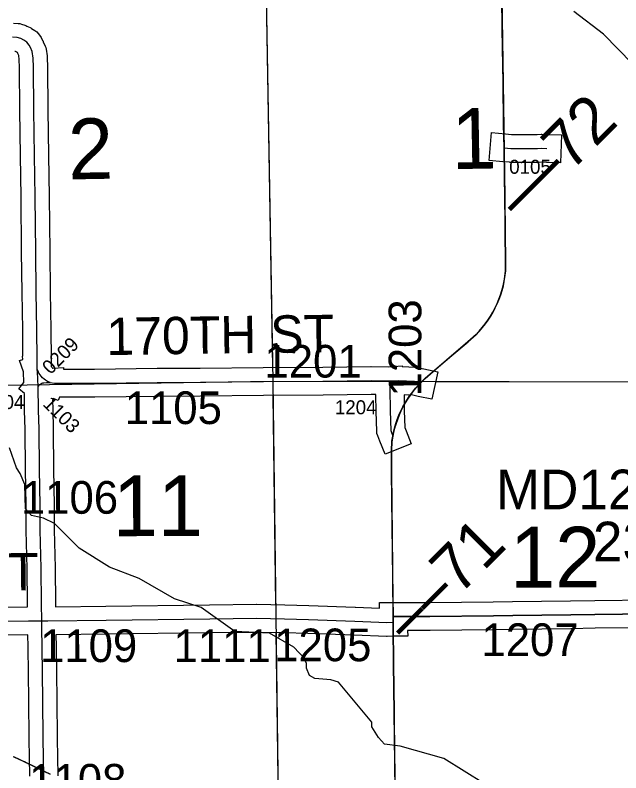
# Model space of a CAD drawing. Extents: x 23.6 to 68.7, y -63 to -29.
# Drawn here: x 43.032 to 44.329, y -41.451 to -39.827 of the extents above; entities that cross this region are included whole.
import ezdxf

# ---------------------------------------------------------------- set-up
doc = ezdxf.new("R2010")
doc.units = 0
for name, color, linetype in [('tdCoHydroRiver', 7, 'Continuous'), ('tdCoPipe', 7, 'Continuous'), ('tdCoPriCL', 7, 'Continuous'), ('tdCoPrimary', 7, 'Continuous'), ('tdCoPriNonDiv', 7, 'Continuous'), ('tdCoPriNonDivCL', 7, 'Continuous'), ('tdCoSecRdNmbr', 7, 'Continuous'), ('tdCoSecRdTxt', 7, 'Continuous'), ('tdCoSecRteBand', 7, 'Continuous'), ('tdCoSecRteCL', 7, 'Continuous'), ('tdCoSectLine', 7, 'Continuous'), ('tdCoSectLinePart', 7, 'Continuous'), ('tdCoSectNmbr', 7, 'Continuous'), ('tdCoStrucSecCoName', 7, 'Continuous'), ('tdCoStrucSecFHWANum', 7, 'Continuous'), ('tdCoSurfAsphalt', 7, 'Continuous'), ('tdCoSurfGravel', 7, 'Continuous'), ('tdStHwyPriRefPost1', 7, 'Continuous')]:
    doc.layers.add(name, color=color, linetype=linetype)

msp = doc.modelspace()

# ---------------------------------------------------------------- linework, layer by layer
at = {"layer": 'tdCoHydroRiver'}
for points in [[(44.3536, -39.9321), (44.2914, -39.868), (44.2278, -39.8197)], [(44.0367, -41.4742), (43.9494, -41.4198), (43.856, -41.3938), (43.8228, -41.3894), (43.81, -41.3753), (43.7956, -41.3518), (43.7955, -41.3423), (43.7237, -41.2562), (43.7078, -41.2516), (43.6731, -41.2487), (43.662, -41.2425), (43.6555, -41.2268), (43.6554, -41.2158), (43.6522, -41.2095), (43.6522, -41.2063), (43.6283, -41.1813), (43.5759, -41.1518), (43.5017, -41.1478), (43.4301, -41.0964), (43.3731, -41.078), (43.297, -41.0345), (43.2336, -41.0098), (43.1685, -40.9694), (43.1159, -40.9163), (43.0921, -40.9054), (43.0668, -40.8994), (43.054, -40.8853), (43.052, -40.8332), (43.0423, -40.8096), (43.0343, -40.7971), (43.0196, -40.7546)]]:
    msp.add_lwpolyline(points, dxfattribs=at)
at = {"layer": 'tdCoPipe'}
for points in [[(43.0283, -41.416), (43.0415, -41.4224), (43.0515, -41.4271), (43.055, -41.4289), (43.0599, -41.4313), (43.0682, -41.4352), (43.0754, -41.4388), (43.0817, -41.4417), (43.0945, -41.4479), (43.1067, -41.4536)], [(43.1066, -41.4537), (43.0945, -41.448), (43.0817, -41.4418), (43.0754, -41.4388), (43.0681, -41.4353), (43.0599, -41.4314), (43.055, -41.429), (43.0514, -41.4272), (43.0415, -41.4225), (43.0283, -41.4161)]]:
    msp.add_lwpolyline(points, dxfattribs=at)
at = {"layer": 'tdCoPriCL'}
msp.add_lwpolyline([(43.8448, -41.4595), (43.8444, -41.4292), (43.8434, -41.3212), (43.8423, -41.2458), (43.8419, -41.2171), (43.8414, -41.1372), (43.8413, -41.1281), (43.8412, -41.1158), (43.8402, -41.0339), (43.839, -40.9212), (43.8372, -40.8058), (43.8372, -40.7597), (43.8382, -40.7414), (43.8404, -40.7291), (43.8417, -40.7214), (43.844, -40.712), (43.8468, -40.7026), (43.85, -40.6934), (43.8535, -40.6844), (43.8575, -40.6755), (43.8618, -40.6668), (43.8665, -40.6583), (43.8716, -40.65), (43.8771, -40.6419), (43.8829, -40.6341), (43.889, -40.6265), (43.9005, -40.6147), (43.9012, -40.614), (43.9092, -40.6058), (43.9381, -40.5809), (43.9665, -40.5567), (44.001, -40.5271), (44.0185, -40.5116), (44.0254, -40.5043), (44.032, -40.4966), (44.0382, -40.4887), (44.044, -40.4806), (44.0495, -40.4721), (44.0546, -40.4635), (44.0593, -40.4546), (44.0636, -40.4455), (44.0675, -40.4362), (44.071, -40.4268), (44.0741, -40.4172), (44.0767, -40.4075), (44.0794, -40.393), (44.0816, -40.3752), (44.0819, -40.3533), (44.0811, -40.2953), (44.0809, -40.2717), (44.0809, -40.2699), (44.0808, -40.257), (44.0804, -40.2171), (44.0794, -40.1737), (44.0785, -40.1116), (44.0777, -40.0618), (44.0774, -40.029), (44.0769, -39.9725), (44.0752, -39.8973), (44.0747, -39.8551), (44.0737, -39.7907)], dxfattribs=at)
at = {"layer": 'tdCoPrimary'}
for points in [[(44.0813, -40.2717), (44.0808, -40.2171), (44.0798, -40.1737), (44.0788, -40.1116), (44.0781, -40.0618), (44.0773, -39.9725), (44.0756, -39.8973), (44.0751, -39.8551), (44.0741, -39.7907), (44.0734, -39.7429), (44.0736, -39.7113), (44.0736, -39.699), (44.0734, -39.688), (44.0724, -39.6378), (44.0719, -39.6164), (44.0718, -39.6147), (44.0709, -39.5745), (44.0709, -39.5293), (44.0709, -39.5293)], [(44.0813, -40.2717), (44.0808, -40.2171), (44.0798, -40.1737), (44.0788, -40.1116), (44.0781, -40.0618), (44.0773, -39.9725), (44.0756, -39.8973), (44.0751, -39.8551), (44.0741, -39.7907), (44.0734, -39.7429), (44.0736, -39.7113), (44.0736, -39.699), (44.0734, -39.688), (44.0724, -39.6378), (44.0719, -39.6164), (44.0718, -39.6147), (44.0709, -39.5745), (44.0709, -39.5293), (44.0709, -39.5293)], [(43.8463, -41.5389), (43.8448, -41.4292), (43.8438, -41.3212), (43.8423, -41.2171), (43.8418, -41.1372), (43.8417, -41.1281), (43.8416, -41.1158), (43.8406, -41.0339), (43.8393, -40.9212), (43.8376, -40.8058), (43.8376, -40.7597), (43.8386, -40.7414), (43.8388, -40.74), (43.8407, -40.7291), (43.8421, -40.7214), (43.8444, -40.712), (43.8472, -40.7026), (43.8503, -40.6934), (43.8539, -40.6844), (43.8579, -40.6755), (43.8622, -40.6668), (43.8669, -40.6583), (43.872, -40.65), (43.8775, -40.6419), (43.8833, -40.6341), (43.8894, -40.6265), (43.9009, -40.6147), (43.9016, -40.614), (43.9096, -40.6058), (43.9385, -40.5809), (43.9668, -40.5567), (44.0014, -40.5271), (44.0189, -40.5116), (44.0258, -40.5043), (44.0323, -40.4966), (44.0385, -40.4887), (44.0444, -40.4806), (44.0499, -40.4721), (44.055, -40.4635), (44.0597, -40.4546), (44.064, -40.4455), (44.0679, -40.4362), (44.0714, -40.4268), (44.0744, -40.4172), (44.0771, -40.4075), (44.0798, -40.393), (44.082, -40.3752), (44.0823, -40.3533), (44.0815, -40.2953), (44.0813, -40.2717), (44.0808, -40.2171), (44.0798, -40.1737), (44.0788, -40.1116), (44.0781, -40.0618), (44.0773, -39.9725), (44.0756, -39.8973), (44.0751, -39.8551), (44.0741, -39.7907)], [(43.8463, -41.5389), (43.8448, -41.4292), (43.8438, -41.3212), (43.8423, -41.2171), (43.8418, -41.1372), (43.8417, -41.1281), (43.8416, -41.1158), (43.8406, -41.0339), (43.8393, -40.9212), (43.8376, -40.8058), (43.8376, -40.7597), (43.8386, -40.7414), (43.8388, -40.74), (43.8407, -40.7291), (43.8421, -40.7214), (43.8444, -40.712), (43.8472, -40.7026), (43.8503, -40.6934), (43.8539, -40.6844), (43.8579, -40.6755), (43.8622, -40.6668), (43.8669, -40.6583), (43.872, -40.65), (43.8775, -40.6419), (43.8833, -40.6341), (43.8894, -40.6265), (43.9009, -40.6147), (43.9016, -40.614), (43.9096, -40.6058), (43.9385, -40.5809), (43.9668, -40.5567), (44.0014, -40.5271), (44.0189, -40.5116), (44.0258, -40.5043), (44.0323, -40.4966), (44.0385, -40.4887), (44.0444, -40.4806), (44.0499, -40.4721), (44.055, -40.4635), (44.0597, -40.4546), (44.064, -40.4455), (44.0679, -40.4362), (44.0714, -40.4268), (44.0744, -40.4172), (44.0771, -40.4075), (44.0798, -40.393), (44.082, -40.3752), (44.0823, -40.3533), (44.0815, -40.2953), (44.0813, -40.2717)], [(43.8463, -41.5389), (43.8448, -41.4292), (43.8438, -41.3212), (43.8423, -41.2171), (43.8418, -41.1372), (43.8417, -41.1281), (43.8416, -41.1158), (43.8406, -41.0339), (43.8393, -40.9212), (43.8376, -40.8058), (43.8376, -40.7597), (43.8386, -40.7414), (43.8388, -40.74), (43.8407, -40.7291), (43.8421, -40.7214), (43.8444, -40.712), (43.8472, -40.7026), (43.8503, -40.6934), (43.8539, -40.6844), (43.8579, -40.6755), (43.8622, -40.6668), (43.8669, -40.6583), (43.872, -40.65), (43.8775, -40.6419), (43.8833, -40.6341), (43.8894, -40.6265), (43.9009, -40.6147), (43.9016, -40.614), (43.9096, -40.6058), (43.9385, -40.5809), (43.9668, -40.5567), (44.0014, -40.5271), (44.0189, -40.5116), (44.0258, -40.5043), (44.0323, -40.4966), (44.0385, -40.4887), (44.0444, -40.4806), (44.0499, -40.4721), (44.055, -40.4635), (44.0597, -40.4546), (44.064, -40.4455), (44.0679, -40.4362), (44.0714, -40.4268), (44.0744, -40.4172), (44.0771, -40.4075), (44.0798, -40.393), (44.082, -40.3752), (44.0823, -40.3533), (44.0815, -40.2953), (44.0813, -40.2717)]]:
    msp.add_lwpolyline(points, dxfattribs=at)
at = {"layer": 'tdCoPriNonDiv'}
msp.add_lwpolyline([(44.073, -39.7429), (44.077, -39.9725), (44.0804, -40.2171), (44.0817, -40.3752), (44.0767, -40.4075), (44.0676, -40.4362), (44.0637, -40.4455), (44.0546, -40.4635), (44.0495, -40.4721), (44.0441, -40.4805), (44.0382, -40.4887), (44.032, -40.4966), (44.0185, -40.5116), (44.001, -40.5271), (43.9093, -40.6058), (43.9005, -40.6147), (43.8891, -40.6265), (43.8829, -40.634), (43.8717, -40.6499), (43.8666, -40.6582), (43.8619, -40.6668), (43.8575, -40.6755), (43.8536, -40.6844), (43.8441, -40.712), (43.8417, -40.7214), (43.8383, -40.7414), (43.8373, -40.7597), (43.8373, -40.8058), (43.842, -41.2171), (43.8469, -41.6452)], dxfattribs=at)
at = {"layer": 'tdCoPriNonDivCL'}
msp.add_lwpolyline([(43.8448, -41.4595), (43.8444, -41.4292), (43.8434, -41.3212), (43.8419, -41.2171), (43.8414, -41.1372), (43.8413, -41.1281), (43.8412, -41.1158), (43.8412, -41.1158), (43.8402, -41.0339), (43.839, -40.9212), (43.8372, -40.8058), (43.8372, -40.7597), (43.8382, -40.7414), (43.8385, -40.74), (43.8404, -40.7291), (43.8417, -40.7214), (43.844, -40.712), (43.8468, -40.7026), (43.85, -40.6934), (43.8535, -40.6844), (43.8575, -40.6755), (43.8618, -40.6668), (43.8665, -40.6583), (43.8716, -40.65), (43.8771, -40.6419), (43.8829, -40.6341), (43.889, -40.6265), (43.9005, -40.6147), (43.9012, -40.614), (43.9092, -40.6058), (43.9381, -40.5809), (43.9665, -40.5567), (44.001, -40.5271), (44.0185, -40.5116), (44.0254, -40.5043), (44.032, -40.4966), (44.0382, -40.4887), (44.044, -40.4806), (44.0495, -40.4721), (44.0546, -40.4635), (44.0593, -40.4546), (44.0636, -40.4455), (44.0675, -40.4362), (44.071, -40.4268), (44.0741, -40.4172), (44.0767, -40.4075), (44.0794, -40.393), (44.0816, -40.3752), (44.0819, -40.3533), (44.0811, -40.2953), (44.0809, -40.2717), (44.0804, -40.2171), (44.0794, -40.1737), (44.0785, -40.1116), (44.0777, -40.0618), (44.0769, -39.9725), (44.0752, -39.8973), (44.0747, -39.8551), (44.0737, -39.7907)], dxfattribs=at)
msp.add_lwpolyline([(43.8448, -41.4595), (43.8444, -41.4292), (43.8434, -41.3212), (43.8419, -41.2171), (43.8414, -41.1372), (43.8413, -41.1281), (43.8412, -41.1158), (43.8412, -41.1158), (43.8402, -41.0339), (43.839, -40.9212), (43.8372, -40.8058), (43.8372, -40.7597), (43.8382, -40.7414), (43.8385, -40.74), (43.8404, -40.7291), (43.8417, -40.7214), (43.844, -40.712), (43.8468, -40.7026), (43.85, -40.6934), (43.8535, -40.6844), (43.8575, -40.6755), (43.8618, -40.6668), (43.8665, -40.6583), (43.8716, -40.65), (43.8771, -40.6419), (43.8829, -40.6341), (43.889, -40.6265), (43.9005, -40.6147), (43.9012, -40.614), (43.9092, -40.6058), (43.9381, -40.5809), (43.9665, -40.5567), (44.001, -40.5271), (44.0185, -40.5116), (44.0254, -40.5043), (44.032, -40.4966), (44.0382, -40.4887), (44.044, -40.4806), (44.0495, -40.4721), (44.0546, -40.4635), (44.0593, -40.4546), (44.0636, -40.4455), (44.0675, -40.4362), (44.071, -40.4268), (44.0741, -40.4172), (44.0767, -40.4075), (44.0794, -40.393), (44.0816, -40.3752), (44.0819, -40.3533), (44.0811, -40.2953), (44.0809, -40.2717), (44.0804, -40.2171), (44.0794, -40.1737), (44.0785, -40.1116), (44.0777, -40.0618), (44.0769, -39.9725), (44.0752, -39.8973), (44.0747, -39.8551), (44.0737, -39.7907)], dxfattribs=at)
at = {"layer": 'tdCoSecRteBand'}
for points in [[(43.0278, -39.8448), (43.0379, -39.8454), (43.0415, -39.8456), (43.045, -39.8467), (43.0524, -39.849), (43.0546, -39.8496), (43.0567, -39.8507), (43.0634, -39.8539), (43.0651, -39.8547), (43.0667, -39.8558), (43.0734, -39.8602), (43.0777, -39.863), (43.0808, -39.8671), (43.0856, -39.8734), (43.087, -39.8752), (43.0881, -39.8773), (43.0907, -39.8822), (43.0914, -39.8834), (43.0919, -39.8847), (43.0957, -39.8936), (43.0972, -39.897), (43.0977, -39.9006), (43.1, -39.9147), (43.1004, -39.9168), (43.1004, -39.9189), (43.1008, -39.9383), (43.1008, -39.9384), (43.1008, -39.9386), (43.1016, -40.0307), (43.1029, -40.1274), (43.1044, -40.2165), (43.1044, -40.2166), (43.1044, -40.2167), (43.1055, -40.3339), (43.1067, -40.4206), (43.1078, -40.5012), (43.1078, -40.5012), (43.1078, -40.5013), (43.1084, -40.5634), (43.1089, -40.58), (43.1107, -40.5824), (43.1116, -40.5834), (43.1121, -40.5838), (43.1348, -40.5824), (43.135, -40.5859), (43.2018, -40.586), (43.3354, -40.5841), (43.3355, -40.5841), (43.3356, -40.5841), (43.4279, -40.5834), (43.5629, -40.582), (43.5629, -40.582), (43.563, -40.582), (43.6905, -40.5813), (43.7935, -40.5803), (43.7938, -40.5803), (43.7941, -40.5803), (43.832, -40.5807), (43.8606, -40.5785), (43.8607, -40.5805), (43.8886, -40.5819), (43.891, -40.582), (43.8933, -40.5825), (43.9071, -40.5854), (43.9364, -40.5916), (43.9241, -40.6503), (43.8947, -40.6441), (43.8833, -40.6417), (43.8643, -40.6407), (43.8645, -40.6749), (43.866, -40.7112), (43.8686, -40.718), (43.8797, -40.7459), (43.8239, -40.768), (43.8128, -40.7401), (43.8083, -40.7286), (43.8064, -40.7239), (43.8062, -40.7188), (43.8045, -40.6768), (43.8045, -40.6762), (43.8045, -40.6757), (43.8043, -40.6415), (43.8038, -40.6416), (43.8038, -40.6404), (43.7938, -40.6403), (43.691, -40.6413), (43.691, -40.6413), (43.6909, -40.6413), (43.5634, -40.642), (43.4285, -40.6434), (43.4285, -40.6434), (43.4285, -40.6434), (43.3361, -40.6441), (43.2024, -40.646), (43.2021, -40.646), (43.2019, -40.646), (43.1267, -40.6459), (43.124, -40.6529), (43.1128, -40.6487), (43.113, -40.6513), (43.1116, -40.6514), (43.1119, -40.6729), (43.1129, -40.7136), (43.1129, -40.7138), (43.1129, -40.7141), (43.1137, -40.8008), (43.115, -40.8769), (43.115, -40.877), (43.115, -40.8772), (43.1154, -40.9303), (43.1172, -41.0117), (43.1172, -41.0119), (43.1172, -41.012), (43.1181, -41.0874), (43.1181, -41.0875), (43.1181, -41.0876), (43.1182, -41.0948), (43.226, -41.0934), (43.2261, -41.0934), (43.2261, -41.0934), (43.4478, -41.0909), (43.5483, -41.0897), (43.5487, -41.0897), (43.5491, -41.0897), (43.6089, -41.0905), (43.6092, -41.0905), (43.6094, -41.0905), (43.6606, -41.0922), (43.6607, -41.0922), (43.6607, -41.0922), (43.76, -41.0957), (43.76, -41.0957), (43.7601, -41.0957), (43.8116, -41.0977)], [(42.9172, -41.0969), (43.0582, -41.0951), (43.0581, -41.0881), (43.0572, -41.0129), (43.0554, -40.9314), (43.0554, -40.9312), (43.0554, -40.931), (43.055, -40.8778), (43.0537, -40.8017), (43.0537, -40.8016), (43.0537, -40.8015), (43.0529, -40.7148), (43.0519, -40.6741), (43.0519, -40.674), (43.0519, -40.6738), (43.0514, -40.6377), (43.0391, -40.6278), (43.0498, -40.6144), (43.0492, -40.5917), (43.041, -40.5676), (43.0477, -40.5653), (43.0473, -40.5582), (43.0483, -40.5581), (43.0478, -40.5019), (43.0467, -40.4214), (43.0467, -40.4214), (43.0467, -40.4214), (43.0455, -40.3347), (43.0455, -40.3346), (43.0455, -40.3346), (43.0444, -40.2174), (43.0429, -40.1283), (43.0429, -40.1283), (43.0429, -40.1282), (43.0416, -40.0315), (43.0416, -40.0314), (43.0416, -40.0313), (43.0408, -39.9393), (43.0405, -39.9222), (43.0391, -39.9138), (43.0373, -39.9095), (43.0364, -39.9078), (43.0361, -39.9075), (43.0354, -39.907), (43.0326, -39.9056), (43.0309, -39.9051)], [(44.1997, -40.1438), (44.1698, -40.143), (44.159, -40.1427), (44.1514, -40.143), (44.1411, -40.1434), (44.1403, -40.1434), (44.1395, -40.1434), (44.124, -40.1433), (44.114, -40.1433), (44.1137, -40.1433), (44.1134, -40.1433), (44.0924, -40.1428), (44.0914, -40.1428), (44.0904, -40.1427), (44.0762, -40.1415), (44.0464, -40.1389), (44.0515, -40.0791), (44.0814, -40.0817), (44.0946, -40.0829), (44.1143, -40.0833), (44.1242, -40.0833), (44.1243, -40.0833), (44.1244, -40.0833), (44.1393, -40.0834), (44.149, -40.083), (44.1491, -40.083), (44.1492, -40.083), (44.1579, -40.0827), (44.1588, -40.0827), (44.1597, -40.0827), (44.1713, -40.083), (44.2013, -40.0838), (44.1997, -40.1438)], [(43.8116, -41.0977), (43.8116, -41.0857), (43.8416, -41.0858), (43.9196, -41.0859), (44.0553, -41.0841), (44.0554, -41.0841), (44.0555, -41.0841), (44.0968, -41.0838), (44.2208, -41.082), (44.2728, -41.0812), (44.2729, -41.0812), (44.273, -41.0812), (44.3911, -41.0802)], [(44.3917, -41.1402), (44.2736, -41.1411), (44.2218, -41.142), (44.2218, -41.142), (44.2217, -41.142), (44.0976, -41.1438), (44.0975, -41.1438), (44.0974, -41.1438), (44.0561, -41.1441), (43.9202, -41.1459), (43.92, -41.1459), (43.9197, -41.1459), (43.872, -41.1458), (43.8722, -41.1576), (43.8422, -41.1581), (43.8282, -41.1583), (43.8274, -41.1583), (43.8266, -41.1583), (43.7578, -41.1556), (43.6586, -41.1521), (43.6078, -41.1505), (43.5487, -41.1497), (43.4485, -41.1509), (43.4485, -41.1509), (43.4485, -41.1509), (43.2268, -41.1534), (43.1187, -41.1548), (43.1191, -41.1797), (43.1209, -41.2943), (43.1209, -41.2943), (43.1209, -41.2944), (43.1218, -41.3771), (43.123, -41.4574)], [(43.063, -41.4582), (43.0618, -41.3779), (43.0618, -41.3779), (43.0618, -41.3779), (43.0609, -41.2951), (43.0591, -41.1806), (43.0587, -41.1552), (43.0586, -41.1552), (43.0586, -41.1551), (42.918, -41.1569)]]:
    msp.add_lwpolyline(points, dxfattribs=at)
at = {"layer": 'tdCoSecRteCL'}
for points in [[(43.079, -40.5863), (43.0784, -40.5639), (43.0778, -40.5016), (43.0767, -40.421), (43.0755, -40.3343), (43.0744, -40.217), (43.0729, -40.1278), (43.0716, -40.0311), (43.0708, -39.9389), (43.0704, -39.9195), (43.0681, -39.9054), (43.0643, -39.8965), (43.0617, -39.8915), (43.0569, -39.8852), (43.0503, -39.8809), (43.0436, -39.8776), (43.0362, -39.8754), (43.0261, -39.8748)], [(44.0788, -40.1116), (44.093, -40.1128), (44.114, -40.1133), (44.1242, -40.1133), (44.1398, -40.1134), (44.1502, -40.113), (44.1589, -40.1127), (44.1705, -40.113)], [(43.0812, -40.6232), (43.0793, -40.5916), (43.079, -40.5863)], [(43.1067, -40.6142), (43.1011, -40.6121), (43.0969, -40.6097), (43.0935, -40.6075), (43.0904, -40.6048), (43.0873, -40.6012), (43.0848, -40.598), (43.0823, -40.5945), (43.0805, -40.5905), (43.079, -40.5863)], [(43.0812, -40.6232), (43.0846, -40.619), (43.0864, -40.6175), (43.0887, -40.6161), (43.0905, -40.6154), (43.0928, -40.6149), (43.0985, -40.6147), (43.1067, -40.6142)], [(43.1067, -40.6142), (43.1158, -40.6158), (43.202, -40.616), (43.3358, -40.6141), (43.4282, -40.6134), (43.5632, -40.612), (43.6908, -40.6113), (43.7938, -40.6103), (43.833, -40.6107)], [(43.833, -40.6107), (43.8529, -40.6101), (43.8871, -40.6119), (43.9009, -40.6147)], [(43.833, -40.6107), (43.8343, -40.6282), (43.8345, -40.6755), (43.8362, -40.7176), (43.8407, -40.7291)], [(43.0884, -41.125), (43.0881, -41.0878), (43.0872, -41.0124), (43.0854, -40.9307), (43.085, -40.8774), (43.0837, -40.8012), (43.0829, -40.7143), (43.0819, -40.6734), (43.0812, -40.6232)], [(41.9843, -41.1061), (41.9903, -41.1109), (41.9978, -41.1155), (42.0055, -41.1198), (42.0134, -41.1237), (42.0214, -41.1272), (42.0297, -41.1303), (42.0381, -41.1329), (42.0466, -41.1351), (42.0553, -41.1369), (42.064, -41.1382), (42.0727, -41.139), (42.1027, -41.1396), (42.2199, -41.1376), (42.4005, -41.1343), (42.5259, -41.1314), (42.5755, -41.1308), (42.6679, -41.1296), (42.7739, -41.1285), (42.9176, -41.1269), (43.0604, -41.125), (43.0884, -41.125)], [(43.8416, -41.1158), (43.9198, -41.1159), (44.0557, -41.1141), (44.0972, -41.1138), (44.2213, -41.112), (44.2732, -41.1112), (44.3915, -41.1102), (44.5212, -41.1085), (44.583, -41.1079), (44.5899, -41.1079), (44.6494, -41.1068)], [(43.0884, -41.125), (43.1013, -41.125), (43.2264, -41.1234), (43.4482, -41.1209), (43.5487, -41.1197), (43.6085, -41.1205), (43.6596, -41.1222), (43.7589, -41.1257), (43.8278, -41.1283), (43.8417, -41.1281)], [(43.0981, -41.8476), (43.0978, -41.8142), (43.0967, -41.7386), (43.0959, -41.6862), (43.0955, -41.6362), (43.0945, -41.573), (43.093, -41.4578), (43.0918, -41.3775), (43.0909, -41.2947), (43.0891, -41.1801), (43.0885, -41.1419), (43.0884, -41.125)]]:
    msp.add_lwpolyline(points, dxfattribs=at)
at = {"layer": 'tdCoSectLine'}
for points in [[(43.5662, -39.622), (43.5832, -40.6119)], [(42.5785, -40.6268), (43.5832, -40.6119)], [(43.5832, -40.6119), (44.596, -40.6132)], [(43.5832, -40.6119), (43.5959, -41.6176)]]:
    msp.add_lwpolyline(points, dxfattribs=at)
at = {"layer": 'tdCoSectLinePart'}
for points in [[(43.5662, -39.622), (43.5827, -40.5826)], [(43.9317, -40.6124), (44.596, -40.6132)], [(42.5785, -40.6268), (43.0497, -40.6198)], [(43.5836, -40.6425), (43.5892, -41.0903)], [(43.59, -41.1502), (43.5959, -41.6176)]]:
    msp.add_lwpolyline(points, dxfattribs=at)
at = {"layer": 'tdCoSurfAsphalt'}
for points in [[(44.3915, -41.1102), (44.2732, -41.1112), (44.2213, -41.112), (44.0972, -41.1138), (44.0557, -41.1141), (43.9198, -41.1159), (43.8416, -41.1158)], [(42.9176, -41.1269), (43.0604, -41.125), (43.0884, -41.125), (43.1013, -41.125), (43.2264, -41.1234), (43.4482, -41.1209), (43.5487, -41.1197), (43.6085, -41.1205), (43.6596, -41.1222), (43.7589, -41.1257), (43.8278, -41.1283), (43.8417, -41.1281)]]:
    msp.add_lwpolyline(points, dxfattribs=at)
at = {"layer": 'tdCoSurfGravel'}
for points in [[(43.0793, -40.5916), (43.079, -40.5863), (43.0784, -40.5639), (43.0778, -40.5016), (43.0767, -40.421), (43.0755, -40.3343), (43.0744, -40.217), (43.0729, -40.1278), (43.0716, -40.0311), (43.0708, -39.9389), (43.0704, -39.9195), (43.0681, -39.9054), (43.0643, -39.8965), (43.0617, -39.8915), (43.0569, -39.8852), (43.0503, -39.8809), (43.0436, -39.8776), (43.0362, -39.8754), (43.0261, -39.8748)], [(44.0788, -40.1116), (44.093, -40.1128), (44.114, -40.1133), (44.1242, -40.1133), (44.1398, -40.1134), (44.1502, -40.113), (44.1589, -40.1127), (44.1705, -40.113)], [(43.1067, -40.6142), (43.1011, -40.6121), (43.0969, -40.6097), (43.0935, -40.6075), (43.0904, -40.6048), (43.0873, -40.6012), (43.0848, -40.598), (43.0823, -40.5945), (43.0805, -40.5905), (43.079, -40.5863)], [(43.0955, -41.6362), (43.0945, -41.573), (43.093, -41.4578), (43.0918, -41.3775), (43.0909, -41.2947), (43.0891, -41.1801), (43.0885, -41.1419), (43.0884, -41.125), (43.0881, -41.0878), (43.0872, -41.0124), (43.0854, -40.9307), (43.085, -40.8774), (43.0837, -40.8012), (43.0829, -40.7143), (43.0819, -40.6734), (43.0812, -40.6232), (43.0793, -40.5916)], [(43.0812, -40.6232), (43.0846, -40.619), (43.0864, -40.6175), (43.0887, -40.6161), (43.0905, -40.6154), (43.0928, -40.6149), (43.0985, -40.6147), (43.1067, -40.6142)], [(43.1067, -40.6142), (43.1158, -40.6158), (43.202, -40.616), (43.3358, -40.6141), (43.4282, -40.6134), (43.5632, -40.612), (43.6908, -40.6113), (43.7938, -40.6103), (43.833, -40.6107), (43.8529, -40.6101), (43.8871, -40.6119), (43.9009, -40.6147)], [(43.833, -40.6107), (43.8343, -40.6282), (43.8345, -40.6755), (43.8362, -40.7176), (43.8407, -40.7291)]]:
    msp.add_lwpolyline(points, dxfattribs=at)

# ---------------------------------------------------------------- texts
at = {"layer": 'tdCoSecRdNmbr'}
for s, height, rotation, p in [('0105', 0.03, 0.0344, (44.0896, -40.1673)), ('1203', 0.07, 90.0321, (43.9015, -40.6444)), ('0209', 0.03, 45.0323, (43.1074, -40.5989)), ('1201', 0.07, 0.034, (43.5654, -40.604)), ('1104', 0.03, 0.0335, (42.9621, -40.6713)), ('1105', 0.07, 0.0338, (43.2661, -40.7036)), ('1103', 0.03, 315.0328, (43.0889, -40.6622)), ('1204', 0.03, 0.034, (43.7162, -40.6826)), ('1106', 0.07, 0.0336, (43.0438, -40.8957)), ('1207', 0.07, 0.0343, (44.0301, -41.2006)), ('1109', 0.07, 0.0337, (43.0848, -41.2135)), ('1111', 0.07, 0.0337, (43.3709, -41.2135)), ('1205', 0.07, 0.034, (43.5863, -41.2117)), ('1108', 0.07, 0.0336, (43.0616, -41.5018))]:
    msp.add_text(s, height=height, rotation=rotation, dxfattribs=at).set_placement(p)
at = {"layer": 'tdCoSecRdTxt'}
for s, rotation, p in [('170TH ST', 0.7834, (43.2275, -40.5558)), ('175TH ST', 0.7228, (42.5947, -41.0655))]:
    msp.add_text(s, height=0.08, rotation=rotation, dxfattribs=at).set_placement(p)
at = {"layer": 'tdCoSectNmbr'}
for s, rotation, p in [('1', 1.0342, (43.967, -40.1575)), ('2', 1.0336, (43.1458, -40.1795)), ('11', 0.0335, (43.2406, -40.9437)), ('12', 0.0343, (44.0914, -41.0537))]:
    msp.add_text(s, height=0.13, rotation=rotation, dxfattribs=at).set_placement(p)
at = {"layer": 'tdCoStrucSecCoName'}
msp.add_text('MD121329.0', height=0.085, dxfattribs=at).set_placement((44.0611, -40.8861))
at = {"layer": 'tdCoStrucSecFHWANum'}
msp.add_text('237230', height=0.085, dxfattribs=at).set_placement((44.2689, -40.9977))
at = {"layer": 'tdStHwyPriRefPost1'}
for s, p in [('‒‒72', (44.1159, -40.2699)), ('‒‒71', (43.8768, -41.1774))]:
    msp.add_text(s, height=0.1, rotation=45, dxfattribs=at).set_placement(p)

doc.saveas('drawing.dxf')
